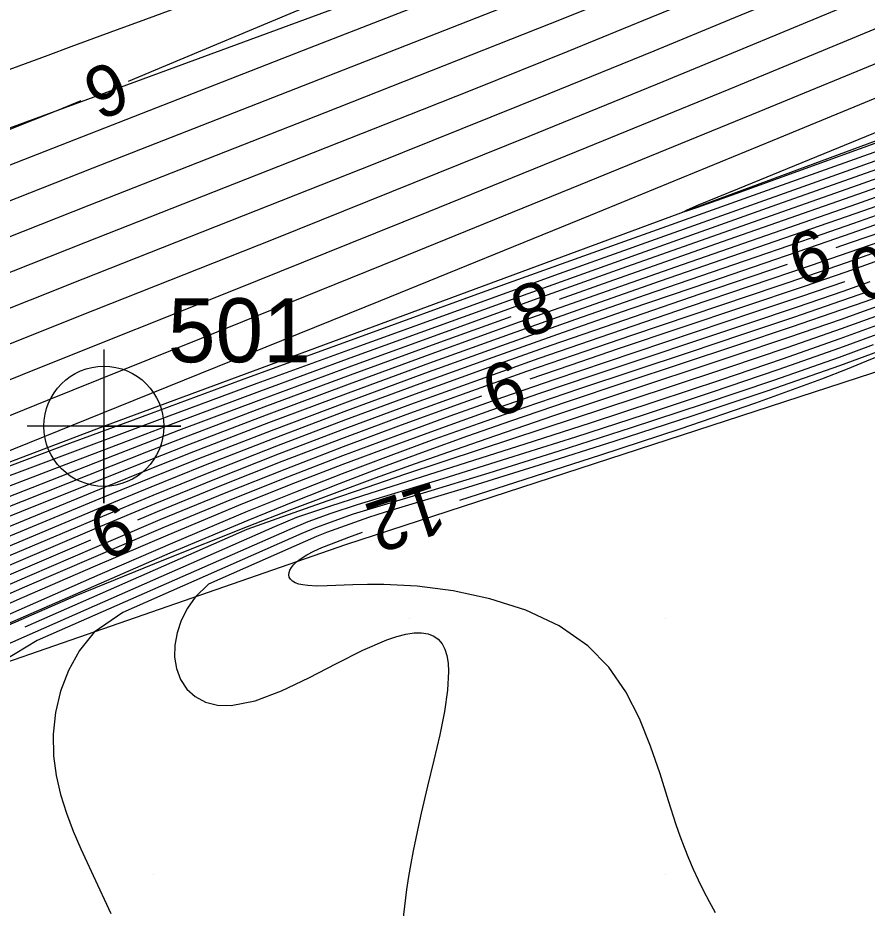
# Model space of a CAD drawing. Extents: x 2602990 to 2605851, y 618069 to 619180.
# Drawn here: x 2603344.7 to 2603377.87, y 618378.7 to 618413.46 of the extents above; entities that cross this region are included whole.
import ezdxf

# ---------------------------------------------------------------- set-up
doc = ezdxf.new("R2010")
doc.units = 0
for name, color, linetype in [('DTM Contours Major', 7, 'Continuous'), ('DTM Contours Minor', 7, 'Continuous'), ('DTM Contours Minor Text', 7, 'Continuous'), ('Exist DTM Breakline', 7, 'Continuous'), ('Exist DTM Crownline', 7, 'Continuous'), ('Exist DTM Drainline', 7, 'Continuous'), ('Exist DTM Drainline Cogo Number', 7, 'Continuous'), ('Exist DTM Drainline Cogo Point CELL', 7, 'Continuous'), ('Exist DTM QL2 LIDAR Elevation Point', 7, 'Continuous'), ('Exist Roads EOP', 7, 'Continuous'), ('PH Exist DTM Breakline', 7, 'Continuous')]:
    doc.layers.add(name, color=color, linetype=linetype)

# ---------------------------------------------------------------- blocks, each defined once
blk = doc.blocks.new('EXIST DTM DRAINLINE COGO POINT')
at = {"layer": 'Exist DTM Drainline Cogo Point CELL'}
blk.add_lwpolyline([(0, 0.06), (0, -0.06), (0, 0), (0.06, 0), (-0.06, 0)], dxfattribs=at)
blk.add_circle((0, 0), 0.04688, dxfattribs=at)

msp = doc.modelspace()

# ---------------------------------------------------------------- linework, layer by layer
at = {"layer": 'DTM Contours Major'}
for points in [[(2603413.545, 618431.919), (2603412.996, 618431.681), (2603409.631, 618430.243), (2603406.411, 618428.892), (2603404.635, 618428.163), (2603402.929, 618427.472), (2603397.939, 618425.471), (2603396.224, 618424.775), (2603393.341, 618423.584), (2603390.362, 618422.333), (2603387.382, 618421.067), (2603378.36, 618417.204), (2603374.888, 618415.735), (2603371.983, 618414.523), (2603369.421, 618413.467), (2603366.184, 618412.15), (2603362.493, 618410.666), (2603360.498, 618409.871), (2603355.313, 618407.823), (2603347.349, 618404.69), (2603343.063, 618402.99), (2603334.617, 618399.609), (2603327.541, 618396.809), (2603322.626, 618394.861)], [(2603327.142, 618387.436), (2603329.882, 618388.446), (2603334.103, 618390.016), (2603336.235, 618390.819), (2603338.358, 618391.628), (2603340.454, 618392.438), (2603342.502, 618393.244), (2603345.343, 618394.387), (2603348.24, 618395.558), (2603349.768, 618396.167), (2603351.382, 618396.8), (2603354.411, 618397.96), (2603357.65, 618399.168), (2603360.984, 618400.389), (2603364.298, 618401.584), (2603367.476, 618402.714), (2603370.402, 618403.744), (2603377.465, 618406.199), (2603378.885, 618406.7)], [(2603341.899, 618389.097), (2603347.922, 618391.734), (2603350.851, 618393.003), (2603353.674, 618394.192), (2603355.558, 618394.956), (2603357.389, 618395.673), (2603359.183, 618396.352), (2603360.957, 618397.003), (2603362.728, 618397.633), (2603364.512, 618398.253), (2603366.652, 618398.981), (2603370.932, 618400.411), (2603373.011, 618401.103), (2603375.007, 618401.773), (2603376.889, 618402.417), (2603377.898, 618402.77)]]:
    msp.add_lwpolyline(points, dxfattribs=at)
at = {"layer": 'DTM Contours Minor'}
for points in [[(2603403.118, 618431.883), (2603402.833, 618431.716), (2603401.509, 618431.051), (2603400.138, 618430.437), (2603398.705, 618429.837), (2603396.601, 618428.974), (2603389.756, 618426.194), (2603387.413, 618425.235), (2603385.098, 618424.275), (2603383.059, 618423.417), (2603381.096, 618422.58), (2603379.234, 618421.777), (2603375.917, 618420.331), (2603372.342, 618418.768), (2603370.744, 618418.086), (2603369.125, 618417.415), (2603367.476, 618416.749), (2603366.161, 618416.225), (2603363.212, 618415.062), (2603355.846, 618412.179), (2603342.883, 618407.119), (2603323.073, 618399.352)], [(2603420.115, 618429.811), (2603414.444, 618427.466), (2603412.4, 618426.631), (2603410.273, 618425.78), (2603407.575, 618424.729), (2603404.796, 618423.669), (2603399.182, 618421.553), (2603396.445, 618420.513), (2603393.816, 618419.495), (2603391.861, 618418.719), (2603389.996, 618417.962), (2603388.217, 618417.228), (2603384.894, 618415.834), (2603380.738, 618414.085), (2603376.915, 618412.495), (2603372.47, 618410.663), (2603366.926, 618408.396), (2603360.741, 618405.884), (2603357.67, 618404.644), (2603353.114, 618402.816), (2603345.544, 618399.793), (2603340.999, 618397.957), (2603339.355, 618397.29)], [(2603404.805, 618429.792), (2603402.356, 618428.763), (2603397.015, 618426.54), (2603393.763, 618425.171), (2603390.363, 618423.726), (2603383.658, 618420.855), (2603377.118, 618418.051), (2603373.608, 618416.562), (2603370.947, 618415.449), (2603368.133, 618414.295), (2603365.49, 618413.229), (2603362.398, 618411.996), (2603356.695, 618409.75), (2603347.476, 618406.133), (2603343.027, 618404.375), (2603335.553, 618401.401), (2603324.512, 618397.047), (2603321.717, 618395.941)], [(2603419.344, 618427.828), (2603414.878, 618426.042), (2603413.257, 618425.399), (2603411.538, 618424.727), (2603408.592, 618423.6), (2603405.452, 618422.42), (2603399.003, 618420.016), (2603395.902, 618418.85), (2603393.023, 618417.746), (2603391.418, 618417.117), (2603389.917, 618416.517), (2603388.501, 618415.943), (2603385.862, 618414.853), (2603379.015, 618412.007), (2603373.646, 618409.794), (2603366.67, 618406.942), (2603359.531, 618404.041), (2603352.87, 618401.348), (2603345.847, 618398.525), (2603340.928, 618396.532), (2603333.274, 618393.41), (2603325.868, 618390.375), (2603313.612, 618385.304)], [(2603417.517, 618425.453), (2603414.066, 618424.14), (2603412.789, 618423.658), (2603409.595, 618422.466), (2603398.796, 618418.475), (2603395.337, 618417.183), (2603392.219, 618416), (2603391, 618415.528), (2603388.789, 618414.656), (2603386.781, 618413.846), (2603382.843, 618412.232), (2603374.157, 618408.651), (2603367.059, 618405.748), (2603358.865, 618402.415), (2603348.621, 618398.269), (2603338.121, 618394.025), (2603335.008, 618392.758), (2603332.478, 618391.718), (2603330.78, 618391.004), (2603330.166, 618390.713), (2603330.794, 618390.91), (2603332.502, 618391.528), (2603335.058, 618392.477), (2603340.472, 618394.503)], [(2603342.346, 618395.203), (2603346.74, 618396.847), (2603349.221, 618397.769), (2603353.79, 618399.451), (2603358.304, 618401.098), (2603362.673, 618402.68), (2603366.805, 618404.166), (2603373.987, 618406.733), (2603380.77, 618409.151), (2603385.418, 618410.826), (2603388.674, 618412.017), (2603392.382, 618413.39), (2603399.188, 618415.936), (2603411.378, 618420.524), (2603420.72, 618424.055)], [(2603290.205, 618375.323), (2603291.172, 618375.7), (2603294.664, 618377.053), (2603299.329, 618378.84), (2603301.718, 618379.745), (2603305.614, 618381.208), (2603309.652, 618382.713), (2603313.719, 618384.22), (2603329.659, 618390.101), (2603334.868, 618392.036), (2603342.845, 618395.018), (2603349.595, 618397.548), (2603354.049, 618399.193), (2603357.917, 618400.605), (2603361.91, 618402.052), (2603365.862, 618403.476), (2603369.608, 618404.82), (2603380.777, 618408.802), (2603385.235, 618410.41), (2603388.763, 618411.704), (2603393.297, 618413.38), (2603399.856, 618415.829), (2603421.294, 618423.877)], [(2603378.413, 618423.398), (2603377, 618422.497), (2603375.623, 618421.768), (2603374.282, 618421.17), (2603372.979, 618420.667), (2603371.253, 618420.056), (2603369.873, 618419.569), (2603368.936, 618419.227), (2603367.67, 618418.744), (2603366.333, 618418.215), (2603364.92, 618417.639), (2603363.42, 618417.016), (2603355.323, 618413.61), (2603350.465, 618411.581), (2603349.008, 618410.978)], [(2603313.054, 618383.538), (2603329.838, 618389.732), (2603334.678, 618391.531), (2603339.689, 618393.409), (2603342.171, 618394.347), (2603346.586, 618396.033), (2603349.67, 618397.21), (2603350.771, 618397.626), (2603354.149, 618398.885), (2603357.825, 618400.235), (2603361.637, 618401.621), (2603365.425, 618402.986), (2603369.026, 618404.275), (2603374.166, 618406.1), (2603379.131, 618407.858), (2603382.195, 618408.957), (2603385.008, 618409.977), (2603388.356, 618411.209), (2603394.207, 618413.366), (2603397.184, 618414.473), (2603415.908, 618421.475)], [(2603315.864, 618384.142), (2603329.882, 618389.314), (2603334.484, 618391.024), (2603336.858, 618391.914), (2603339.233, 618392.811), (2603341.576, 618393.703), (2603343.851, 618394.58), (2603348.482, 618396.388), (2603350.993, 618397.355), (2603354.232, 618398.574), (2603357.751, 618399.874), (2603361.4, 618401.203), (2603365.029, 618402.512), (2603368.489, 618403.748), (2603372.728, 618405.247), (2603377.537, 618406.937), (2603380.566, 618408.015), (2603383.427, 618409.047), (2603386.036, 618410.004), (2603390.363, 618411.608), (2603395.133, 618413.359), (2603398.065, 618414.445), (2603411.959, 618419.632), (2603416.921, 618421.474)], [(2603365.859, 618402.474), (2603367.975, 618403.229), (2603372.223, 618404.725), (2603377.51, 618406.572), (2603380.427, 618407.607), (2603383.205, 618408.611), (2603385.772, 618409.557), (2603389.77, 618411.05), (2603396.075, 618413.356), (2603398.96, 618414.421), (2603412.233, 618419.364), (2603416.234, 618420.844)], [(2603376.658, 618404.487), (2603377.228, 618404.684), (2603378.48, 618405.122), (2603379.702, 618405.557), (2603380.899, 618405.989), (2603382.075, 618406.421), (2603383.235, 618406.854), (2603384.382, 618407.289), (2603388.556, 618408.902), (2603389.647, 618409.318), (2603390.774, 618409.741), (2603392.279, 618410.295), (2603393.858, 618410.864), (2603399.041, 618412.709), (2603400.919, 618413.383), (2603403.441, 618414.298), (2603408.641, 618416.206), (2603413.67, 618418.053), (2603415.98, 618418.891)], [(2603364.716, 618399.36), (2603366.269, 618399.898), (2603368.207, 618400.558), (2603375.42, 618402.987), (2603377.05, 618403.546), (2603378.184, 618403.942), (2603379.282, 618404.333), (2603380.355, 618404.722), (2603381.411, 618405.112), (2603382.461, 618405.507), (2603383.513, 618405.91), (2603385.985, 618406.879), (2603388.588, 618407.901), (2603389.958, 618408.43), (2603391.385, 618408.97), (2603393.302, 618409.675), (2603395.308, 618410.395), (2603399.515, 618411.876), (2603401.68, 618412.636), (2603403.863, 618413.408), (2603406.074, 618414.2), (2603414.533, 618417.266), (2603416.457, 618417.954)], [(2603377.805, 618415.596), (2603376.515, 618415.052), (2603372.497, 618413.38), (2603369.54, 618412.164), (2603365.443, 618410.495), (2603360.917, 618408.671), (2603358.577, 618407.737), (2603353.996, 618405.922), (2603347.242, 618403.255), (2603343.12, 618401.613), (2603333.689, 618397.82), (2603323.48, 618393.759)], [(2603380.805, 618415.486), (2603377.358, 618414.039), (2603373.024, 618412.243), (2603369.671, 618410.866), (2603364.659, 618408.825), (2603359.3, 618406.66), (2603354.671, 618404.81), (2603347.142, 618401.824), (2603343.198, 618400.245), (2603332.764, 618396.031), (2603324.278, 618392.634), (2603322.422, 618391.886)], [(2603365.922, 618414.765), (2603365.384, 618414.55), (2603361.367, 618412.964), (2603347.631, 618407.585), (2603341.685, 618405.245), (2603336.517, 618403.202), (2603323.851, 618398.222)], [(2603361.959, 618394.628), (2603367.467, 618396.399), (2603370.576, 618397.419), (2603373.523, 618398.424), (2603376.109, 618399.364), (2603377.109, 618399.757), (2603378.02, 618400.135), (2603380.042, 618400.929), (2603388.894, 618404.654), (2603392.864, 618406.072), (2603396.7, 618407.462), (2603401.773, 618409.161), (2603407.171, 618410.913), (2603411.982, 618412.461), (2603415.295, 618413.548), (2603416.198, 618413.918)], [(2603383.137, 618410.345), (2603372.741, 618406.586), (2603371.246, 618406.054), (2603370.821, 618405.912), (2603370.674, 618405.876), (2603370.837, 618405.959), (2603371.282, 618406.152), (2603372.825, 618406.789), (2603380.927, 618410.103)], [(2603347.158, 618410.217), (2603346.255, 618409.847), (2603344.289, 618409.057), (2603342.462, 618408.338), (2603331.935, 618404.24), (2603319.49, 618399.375)], [(2603321.359, 618384.871), (2603328.055, 618387.337), (2603331.893, 618388.759), (2603333.912, 618389.514), (2603335.927, 618390.274), (2603337.926, 618391.039), (2603339.904, 618391.809), (2603341.851, 618392.582), (2603343.402, 618393.21), (2603348.131, 618395.148), (2603349.808, 618395.825), (2603351.574, 618396.525), (2603354.508, 618397.656), (2603357.613, 618398.82), (2603360.792, 618399.986), (2603363.948, 618401.124), (2603366.984, 618402.203), (2603369.804, 618403.192), (2603377.41, 618405.823), (2603378.785, 618406.306)], [(2603331.886, 618388.324), (2603333.72, 618389.011), (2603335.617, 618389.73), (2603337.496, 618390.452), (2603339.358, 618391.181), (2603341.204, 618391.92), (2603342.879, 618392.606), (2603348.031, 618394.742), (2603349.857, 618395.487), (2603351.771, 618396.252), (2603354.61, 618397.353), (2603357.58, 618398.471), (2603360.604, 618399.584), (2603363.602, 618400.665), (2603366.498, 618401.693), (2603369.211, 618402.641), (2603373.538, 618404.13), (2603376.116, 618405.015), (2603377.351, 618405.444), (2603378.683, 618405.911)], [(2603307.387, 618378.871), (2603325.442, 618385.504), (2603329.87, 618387.141), (2603331.717, 618387.829), (2603333.526, 618388.509), (2603335.305, 618389.186), (2603337.065, 618389.866), (2603338.814, 618390.555), (2603340.561, 618391.259), (2603342.358, 618392.001), (2603347.941, 618394.34), (2603349.916, 618395.154), (2603351.972, 618395.982), (2603354.713, 618397.051), (2603357.549, 618398.123), (2603360.418, 618399.181), (2603363.261, 618400.207), (2603366.015, 618401.183), (2603368.621, 618402.092), (2603371.763, 618403.171), (2603375.976, 618404.61), (2603377.289, 618405.064), (2603378.581, 618405.517)], [(2603321.931, 618383.339), (2603327.334, 618385.332), (2603329.882, 618386.28), (2603331.534, 618386.9), (2603333.126, 618387.503), (2603334.677, 618388.099), (2603336.206, 618388.697), (2603337.733, 618389.307), (2603339.277, 618389.937), (2603341.318, 618390.791), (2603347.794, 618393.55), (2603350.066, 618394.5), (2603352.392, 618395.449), (2603354.925, 618396.447), (2603357.488, 618397.424), (2603360.051, 618398.375), (2603362.585, 618399.291), (2603365.059, 618400.166), (2603367.444, 618400.994), (2603370.938, 618402.186), (2603375.696, 618403.798), (2603377.167, 618404.304), (2603378.379, 618404.728)], [(2603349.394, 618393.859), (2603350.159, 618394.181), (2603352.611, 618395.186), (2603355.033, 618396.145), (2603357.457, 618397.074), (2603359.869, 618397.97), (2603362.25, 618398.832), (2603364.585, 618399.658), (2603366.856, 618400.446), (2603368.718, 618401.082), (2603375.557, 618403.392), (2603377.107, 618403.925), (2603378.281, 618404.335)], [(2603322.547, 618384.004), (2603327.504, 618385.83), (2603331.627, 618387.364), (2603333.328, 618388.006), (2603334.992, 618388.642), (2603336.635, 618389.281), (2603338.272, 618389.93), (2603339.919, 618390.598), (2603341.837, 618391.396), (2603347.862, 618393.942), (2603349.986, 618394.824), (2603352.179, 618395.714), (2603354.819, 618396.749), (2603357.519, 618397.774), (2603360.235, 618398.778), (2603362.922, 618399.749), (2603365.536, 618400.675), (2603368.032, 618401.543), (2603371.353, 618402.679), (2603374.766, 618403.84)], [(2603342.07, 618389.592), (2603344.891, 618390.827), (2603347.738, 618392.066), (2603350.568, 618393.277), (2603353.338, 618394.429), (2603355.381, 618395.248), (2603357.375, 618396.021), (2603359.332, 618396.755), (2603361.264, 618397.458), (2603363.182, 618398.138), (2603365.096, 618398.801), (2603367.175, 618399.508), (2603373.25, 618401.539), (2603375.147, 618402.177), (2603376.942, 618402.792), (2603377.993, 618403.16)], [(2603342.334, 618390.09), (2603344.978, 618391.24), (2603347.671, 618392.406), (2603350.379, 618393.558), (2603353.062, 618394.668), (2603355.245, 618395.54), (2603357.39, 618396.368), (2603359.503, 618397.158), (2603361.586, 618397.915), (2603363.645, 618398.643), (2603365.683, 618399.349), (2603367.694, 618400.034), (2603373.483, 618401.975), (2603375.284, 618402.582), (2603376.995, 618403.169), (2603376.999, 618403.17)], [(2603378.749, 618402.718), (2603377.824, 618402.388), (2603376.865, 618402.053), (2603374.901, 618401.381), (2603372.812, 618400.681), (2603368.405, 618399.218), (2603366.162, 618398.466), (2603363.945, 618397.71), (2603362.27, 618397.125), (2603360.611, 618396.53), (2603358.945, 618395.914), (2603357.25, 618395.268), (2603355.505, 618394.579), (2603353.687, 618393.839), (2603350.642, 618392.553), (2603347.449, 618391.17), (2603344.196, 618389.749)], [(2603378.634, 618402.317), (2603377.758, 618402.003), (2603376.852, 618401.683), (2603374.806, 618400.98), (2603372.621, 618400.244), (2603368.005, 618398.71), (2603365.662, 618397.927), (2603363.353, 618397.143), (2603361.781, 618396.599), (2603360.223, 618396.048), (2603358.655, 618395.482), (2603357.053, 618394.889), (2603355.395, 618394.261), (2603353.655, 618393.587), (2603350.393, 618392.289), (2603346.968, 618390.891), (2603343.587, 618389.422)], [(2603301.107, 618378.27), (2603328.447, 618388.349), (2603332.064, 618389.689), (2603334.292, 618390.52), (2603336.545, 618391.365), (2603338.793, 618392.218), (2603341.009, 618393.068), (2603343.165, 618393.909), (2603348.357, 618395.971), (2603349.736, 618396.513), (2603351.19, 618397.078), (2603354.319, 618398.266), (2603357.695, 618399.519), (2603361.185, 618400.794), (2603363.976, 618401.8)], [(2603378.529, 618401.913), (2603376.861, 618401.313), (2603374.733, 618400.574), (2603372.452, 618399.802), (2603370.067, 618399.009), (2603362.753, 618396.605), (2603359.81, 618395.625), (2603358.329, 618395.123), (2603356.809, 618394.601), (2603355.226, 618394.048), (2603353.642, 618393.479), (2603344.973, 618389.664)], [(2603378.385, 618401.497), (2603376.811, 618400.926), (2603374.556, 618400.136), (2603372.139, 618399.314), (2603369.619, 618398.476), (2603367.057, 618397.639), (2603364.51, 618396.818), (2603358.161, 618394.794), (2603356.869, 618394.378), (2603355.582, 618393.952), (2603354.728, 618393.587), (2603347.353, 618390.345), (2603342.064, 618388.015)], [(2603378.248, 618401.09), (2603376.787, 618400.557), (2603374.39, 618399.713), (2603371.826, 618398.841), (2603369.165, 618397.959), (2603366.477, 618397.09), (2603363.832, 618396.251), (2603361.302, 618395.465), (2603357.957, 618394.441), (2603356.927, 618394.102), (2603356.028, 618393.777), (2603355.322, 618393.482), (2603345.463, 618389.143), (2603343.73, 618388.105)], [(2603378.108, 618400.69), (2603376.778, 618400.204), (2603374.209, 618399.301), (2603371.472, 618398.374), (2603368.651, 618397.447), (2603365.83, 618396.543), (2603363.094, 618395.687), (2603360.527, 618394.9), (2603357.796, 618394.078), (2603356.328, 618393.55), (2603355.793, 618393.322), (2603348.798, 618390.242), (2603347.68, 618389.475), (2603347.117, 618388.756), (2603346.681, 618387.983), (2603346.366, 618387.171), (2603346.168, 618386.333), (2603346.08, 618385.486), (2603346.097, 618384.644), (2603346.199, 618383.882), (2603346.371, 618383.137), (2603346.599, 618382.411), (2603346.866, 618381.704), (2603347.159, 618381.016), (2603347.639, 618379.968), (2603348.336, 618378.494)], [(2603378.521, 618400.504), (2603376.792, 618399.874), (2603373.99, 618398.896), (2603371.03, 618397.906), (2603368.019, 618396.929), (2603365.062, 618395.994), (2603362.265, 618395.128), (2603359.05, 618394.153), (2603358.397, 618393.956), (2603356.758, 618393.368), (2603356.363, 618393.203), (2603352.148, 618391.349), (2603351.631, 618390.845), (2603351.324, 618390.405), (2603351.088, 618389.936), (2603350.925, 618389.451), (2603350.838, 618388.966), (2603350.827, 618388.494), (2603350.895, 618388.051), (2603351.054, 618387.623), (2603351.3, 618387.255), (2603351.626, 618386.958), (2603352.028, 618386.744), (2603352.499, 618386.623), (2603353.034, 618386.607), (2603353.969, 618386.795), (2603354.997, 618387.183), (2603356.072, 618387.692), (2603357.149, 618388.246), (2603358.18, 618388.766), (2603359.12, 618389.176), (2603359.504, 618389.305), (2603359.857, 618389.394), (2603360.179, 618389.442), (2603360.469, 618389.447), (2603360.724, 618389.408), (2603360.944, 618389.324), (2603361.124, 618389.196), (2603361.27, 618389.025), (2603361.381, 618388.811), (2603361.461, 618388.558), (2603361.509, 618388.266), (2603361.528, 618387.939), (2603361.489, 618387.213), (2603361.365, 618386.381), (2603361.179, 618385.464), (2603360.951, 618384.482), (2603360.703, 618383.457), (2603360.455, 618382.41), (2603360.345, 618381.921), (2603360.241, 618381.431), (2603360.142, 618380.938), (2603360.05, 618380.44), (2603359.964, 618379.938), (2603359.886, 618379.429), (2603359.724, 618378.132)], [(2603320.713, 618382.011), (2603323.918, 618383.19), (2603327.021, 618384.341), (2603329.923, 618385.43), (2603331.352, 618385.972), (2603332.719, 618386.497), (2603334.044, 618387.014), (2603335.35, 618387.532), (2603336.659, 618388.062), (2603337.991, 618388.612), (2603340.291, 618389.585), (2603342.692, 618390.618), (2603345.171, 618391.692), (2603347.704, 618392.782), (2603350.267, 618393.868), (2603352.837, 618394.927), (2603355.141, 618395.843), (2603357.426, 618396.722), (2603359.687, 618397.564), (2603361.917, 618398.373), (2603362.83, 618398.696)], [(2603371.953, 618378.518), (2603371.715, 618378.945), (2603371.492, 618379.367), (2603371.284, 618379.787), (2603371.089, 618380.209), (2603370.907, 618380.636), (2603370.737, 618381.069), (2603370.575, 618381.508), (2603370.419, 618381.957), (2603370.116, 618382.888), (2603369.784, 618383.944), (2603369.415, 618385.029), (2603368.979, 618386.108), (2603368.447, 618387.144), (2603367.787, 618388.102), (2603366.97, 618388.946), (2603365.84, 618389.726), (2603364.54, 618390.332), (2603363.137, 618390.779), (2603361.7, 618391.085), (2603360.296, 618391.266), (2603358.994, 618391.339), (2603358.362, 618391.34), (2603357.781, 618391.325), (2603356.784, 618391.283), (2603356.374, 618391.276), (2603356.027, 618391.291), (2603355.836, 618391.316), (2603355.673, 618391.354), (2603355.538, 618391.405), (2603355.431, 618391.466), (2603355.354, 618391.539), (2603355.305, 618391.622), (2603355.286, 618391.709), (2603355.294, 618391.802), (2603355.327, 618391.901), (2603355.386, 618392.004), (2603355.47, 618392.109), (2603355.581, 618392.215), (2603355.763, 618392.353), (2603355.989, 618392.491), (2603356.261, 618392.631), (2603356.58, 618392.777), (2603356.948, 618392.929), (2603357.624, 618393.184), (2603358.161, 618393.372)], [(2603318.338, 618381.583), (2603324.287, 618383.768), (2603327.172, 618384.835), (2603329.897, 618385.853), (2603331.442, 618386.435), (2603332.923, 618387), (2603334.361, 618387.556), (2603335.778, 618388.114), (2603337.195, 618388.684), (2603338.635, 618389.275), (2603340.802, 618390.187), (2603347.551, 618393.081)]]:
    msp.add_lwpolyline(points, dxfattribs=at)
at = {"layer": 'Exist DTM Breakline'}
msp.add_lwpolyline([(2603537.954, 618480.779), (2603486.109, 618461.906), (2603428.704, 618440.722), (2603369.241, 618418.295), (2603303.922, 618394.289), (2603246.763, 618372.687), (2603198.271, 618355.074)], dxfattribs=at)
at = {"layer": 'Exist DTM Crownline'}
msp.add_spline([(2603233.488, 618380.754), (2603285.185, 618400.095), (2603335.457, 618418.629), (2603390.812, 618439.069), (2603440.087, 618457.325), (2603493.996, 618477.231), (2603542.655, 618495.301), (2603600.808, 618516.867), (2603653.659, 618536.362), (2603706.222, 618555.742), (2603764.811, 618577.593), (2603823.52, 618599.847), (2603878.564, 618620.56), (2603937.951, 618643.078), (2603997.369, 618665.789), (2604036.209, 618680.665), (2604055.311, 618688.017)], degree=3, dxfattribs=at)
at = {"layer": 'Exist DTM Drainline'}
msp.add_lwpolyline([(2603204.098, 618342.063), (2603247.886, 618359.31), (2603300.002, 618379.256), (2603348.063, 618397.511), (2603388.725, 618412.554), (2603432.793, 618429.056), (2603474.09, 618444.074), (2603510.151, 618459.891), (2603545.952, 618474.924)], dxfattribs=at)
at = {"layer": 'Exist DTM QL2 LIDAR Elevation Point'}
for p, q in [((2603360, 618390), (2603360, 618390)), ((2603370, 618390), (2603370, 618390)), ((2603350, 618380), (2603350, 618380)), ((2603360, 618380), (2603360, 618380)), ((2603370, 618380), (2603370, 618380))]:
    msp.add_line(p, q, dxfattribs=at)
at = {"layer": 'Exist Roads EOP'}
for points in [[(2603230.17, 618389.98), (2603282.929, 618409.597), (2603332.773, 618427.868), (2603388.167, 618448.413), (2603437.203, 618466.721), (2603490.778, 618486.527), (2603539.039, 618504.558), (2603597.451, 618526.156), (2603651.053, 618545.972), (2603705.208, 618566.084), (2603762.02, 618587.183), (2603820.334, 618609.162), (2603876.341, 618629.99), (2603934.909, 618652.28), (2603996.409, 618675.568), (2604033.216, 618689.957), (2604052.01, 618697.199)], [(2604034.633, 618668.486), (2603984.89, 618650.123), (2603936.767, 618631.654), (2603888.195, 618613.335), (2603837.766, 618594.258), (2603782.918, 618573.705), (2603731.939, 618554.39), (2603671.126, 618532.171), (2603621.822, 618514.106), (2603561.545, 618491.877), (2603506.421, 618471.293), (2603452.163, 618451.33), (2603398.364, 618431.316), (2603341.431, 618410.355), (2603281.65, 618388.199), (2603223.033, 618366.475), (2603185.717, 618352.612)]]:
    msp.add_spline(points, degree=3, dxfattribs=at)
at = {"layer": 'PH Exist DTM Breakline'}
msp.add_lwpolyline([(2603546.278, 618467.89), (2603526.855, 618460.306), (2603507.213, 618451.651), (2603485.725, 618442.619), (2603466.383, 618433.876), (2603454.696, 618429.386), (2603442.234, 618424.385), (2603428.822, 618418.102), (2603416.965, 618413.956), (2603393.207, 618405.535), (2603378.639, 618399.772), (2603357.505, 618392.883), (2603332.502, 618384.211), (2603305.954, 618375.46), (2603282.242, 618367.811), (2603247.909, 618354.209), (2603229.683, 618345.761), (2603219.668, 618341.177), (2603212.41, 618339.282), (2603206.143, 618338.068)], dxfattribs=at)

# ---------------------------------------------------------------- block references
at = {"layer": 'Exist DTM Drainline Cogo Point CELL', "xscale": 50, "yscale": 50}
msp.add_blockref('EXIST DTM DRAINLINE COGO POINT', (2603348.063, 618397.511), dxfattribs=at)
msp.add_blockref('EXIST DTM DRAINLINE COGO POINT', (2603348.063, 618397.511), dxfattribs=at)

# ---------------------------------------------------------------- texts
at = {"layer": 'DTM Contours Minor Text'}
for s, rotation, p in [('9', 22.3542, (2603347.86, 618409.422)), ('9', 198.89, (2603376.007, 618405.319)), ('10', 199.7081, (2603379.772, 618405.214)), ('8', 199.6948, (2603365.196, 618403.3)), ('9', 199.368, (2603364.057, 618400.19)), ('12', 198.2923, (2603360.977, 618395.365)), ('9', 202.8738, (2603348.686, 618394.646))]:
    msp.add_text(s, height=2, rotation=rotation, dxfattribs=at).set_placement(p)
at = {"layer": 'Exist DTM Drainline Cogo Number'}
msp.add_text('501', height=2.5, dxfattribs=at).set_placement((2603350.563, 618400.011))

doc.saveas('drawing.dxf')
